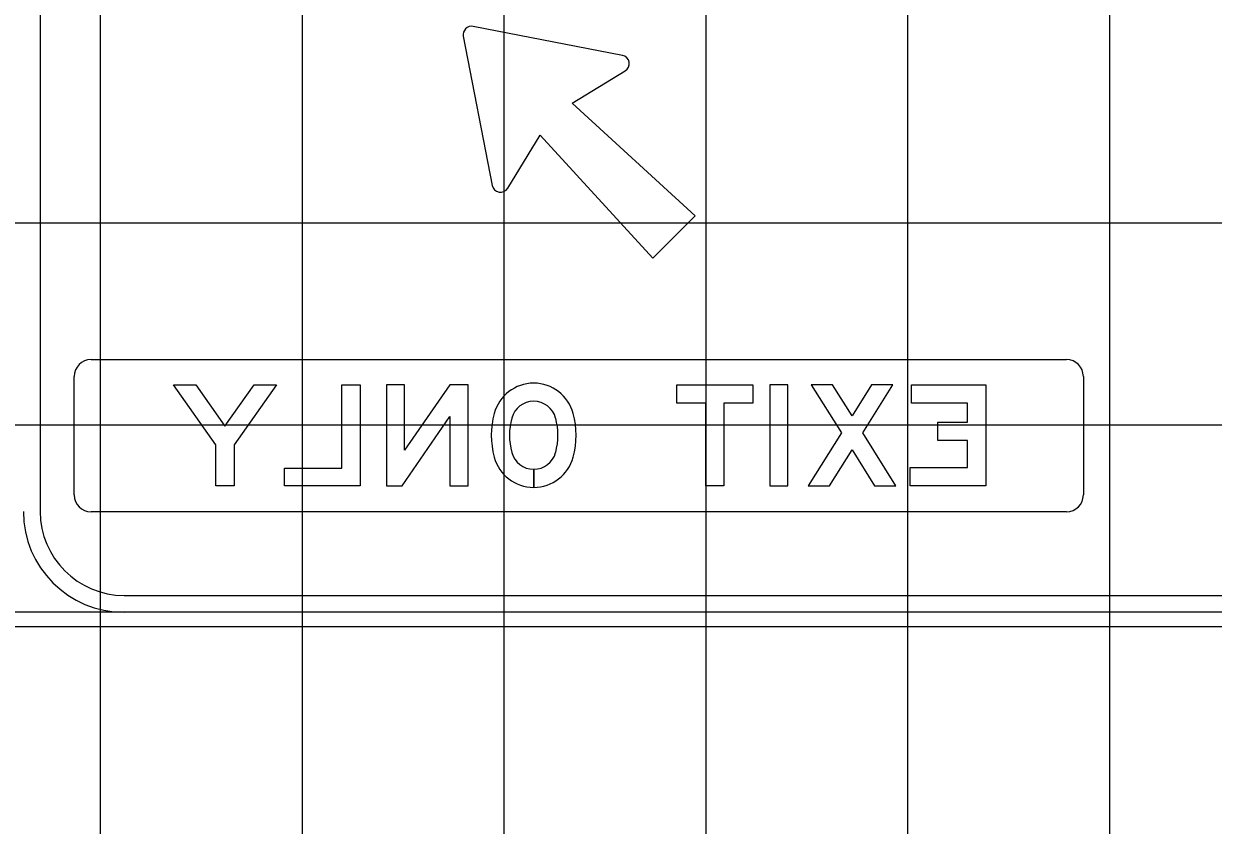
# Model space of a CAD drawing. Extents: x 2193008 to 2198143, y 1236112 to 1237864.
# Drawn here: x 2196685.95 to 2196697.73, y 1237201.07 to 1237209.02 of the extents above; entities that cross this region are included whole.
import ezdxf

# ---------------------------------------------------------------- set-up
doc = ezdxf.new("R2010")
doc.units = 0
for name, color, linetype in [('GSBWFILL', 7, 'Continuous'), ('GSCOLORFILL', 7, 'Continuous'), ('GSDIMS', 7, 'Continuous'), ('GSOUTLINE', 7, 'Continuous'), ('M-ROADS', 7, 'Continuous')]:
    doc.layers.add(name, color=color, linetype=linetype)

msp = doc.modelspace()

# ---------------------------------------------------------------- linework, layer by layer
at = {"layer": 'GSBWFILL'}
for p, q in [((2196690.999, 1237204.424), (2196690.999, 1237204.604)), ((2196690.999, 1237204.604), (2196690.999, 1237204.424))]:
    msp.add_line(p, q, dxfattribs=at)
for points in [[(2196691.878, 1237208.708), (2196690.399, 1237208.995)], [(2196690.301, 1237208.897), (2196690.588, 1237207.418)], [(2196690.741, 1237207.39), (2196691.063, 1237207.916), (2196692.178, 1237206.698), (2196692.598, 1237207.118), (2196691.38, 1237208.233), (2196691.906, 1237208.555)]]:
    msp.add_lwpolyline(points, dxfattribs=at)
for points in [[(2196687.849, 1237204.846), (2196687.429, 1237205.441), (2196687.649, 1237205.441), (2196687.939, 1237205.031), (2196688.229, 1237205.441), (2196688.449, 1237205.441), (2196688.029, 1237204.846), (2196688.029, 1237204.441), (2196687.849, 1237204.441)], [(2196688.529, 1237204.441), (2196688.529, 1237204.616), (2196689.099, 1237204.616), (2196689.099, 1237205.441), (2196689.279, 1237205.441), (2196689.279, 1237204.441)], [(2196689.539, 1237205.441), (2196689.539, 1237204.441), (2196689.694, 1237204.441), (2196690.169, 1237205.126), (2196690.169, 1237204.441), (2196690.349, 1237204.441), (2196690.349, 1237205.441), (2196690.168, 1237205.441), (2196689.719, 1237204.793), (2196689.719, 1237205.441)], [(2196693.169, 1237205.261), (2196692.884, 1237205.261), (2196692.884, 1237204.441), (2196692.704, 1237204.441), (2196692.704, 1237205.261), (2196692.419, 1237205.261), (2196692.419, 1237205.441), (2196693.169, 1237205.441)], [(2196693.519, 1237204.441), (2196693.519, 1237205.441), (2196693.339, 1237205.441), (2196693.339, 1237204.441)], [(2196693.931, 1237204.441), (2196694.154, 1237204.796), (2196694.376, 1237204.441), (2196694.589, 1237204.441), (2196694.26, 1237204.965), (2196694.559, 1237205.441), (2196694.346, 1237205.441), (2196694.154, 1237205.134), (2196693.961, 1237205.441), (2196693.749, 1237205.441), (2196694.048, 1237204.965), (2196693.719, 1237204.441)], [(2196694.729, 1237204.621), (2196695.299, 1237204.621), (2196695.299, 1237204.89), (2196695.004, 1237204.89), (2196695.004, 1237205.07), (2196695.299, 1237205.07), (2196695.299, 1237205.261), (2196694.744, 1237205.261), (2196694.744, 1237205.441), (2196695.479, 1237205.441), (2196695.479, 1237204.441), (2196694.729, 1237204.441)]]:
    msp.add_lwpolyline(points, close=True, dxfattribs=at)
for centre, radius, start, end in [((2196690.383, 1237208.913), 0.0834, 79.0223, 190.9777), ((2196691.863, 1237208.626), 0.0834, 301.4845, 79.0223), ((2196690.67, 1237207.434), 0.0834, 190.9777, 328.5155), ((2196690.999, 1237205.053), 0.405, 14.9618, 165.0382), ((2196690.999, 1237205.053), 0.225, 14.9618, 165.0382), ((2196691.419, 1237204.941), 0.84, 165.0382, 194.9618), ((2196691.419, 1237204.941), 0.66, 165.0382, 194.9618), ((2196690.579, 1237204.941), 0.66, 345.0382, 14.9618), ((2196690.579, 1237204.941), 0.84, 345.0382, 14.9618), ((2196690.999, 1237204.829), 0.225, 194.9618, 269.9873), ((2196690.999, 1237204.829), 0.225, 270, 345.0382), ((2196690.999, 1237204.829), 0.405, 194.9618, 269.9929), ((2196690.999, 1237204.829), 0.405, 270, 345.0382)]:
    msp.add_arc(centre, radius, start, end, dxfattribs=at)
at = {"layer": 'GSCOLORFILL'}
for p, q in [((2196686.108, 1237215.686), (2196686.108, 1237204.186)), ((2196686.612, 1237205.691), (2196696.279, 1237205.691)), ((2196686.446, 1237204.349), (2196686.446, 1237205.524)), ((2196696.446, 1237205.524), (2196696.446, 1237204.349)), ((2196690.999, 1237204.424), (2196690.999, 1237204.604)), ((2196690.999, 1237204.604), (2196690.999, 1237204.424)), ((2196696.279, 1237204.183), (2196686.612, 1237204.183)), ((2196686.941, 1237203.353), (2196706.94, 1237203.353)), ((2196706.94, 1237203.186), (2196686.941, 1237203.186))]:
    msp.add_line(p, q, dxfattribs=at)
for points in [[(2196691.878, 1237208.708), (2196690.399, 1237208.995)], [(2196690.301, 1237208.897), (2196690.588, 1237207.418)], [(2196690.741, 1237207.39), (2196691.063, 1237207.916), (2196692.178, 1237206.698), (2196692.598, 1237207.118), (2196691.38, 1237208.233), (2196691.906, 1237208.555)]]:
    msp.add_lwpolyline(points, dxfattribs=at)
for points in [[(2196687.849, 1237204.846), (2196687.429, 1237205.441), (2196687.649, 1237205.441), (2196687.939, 1237205.031), (2196688.229, 1237205.441), (2196688.449, 1237205.441), (2196688.029, 1237204.846), (2196688.029, 1237204.441), (2196687.849, 1237204.441)], [(2196688.529, 1237204.441), (2196688.529, 1237204.616), (2196689.099, 1237204.616), (2196689.099, 1237205.441), (2196689.279, 1237205.441), (2196689.279, 1237204.441)], [(2196689.539, 1237205.441), (2196689.539, 1237204.441), (2196689.694, 1237204.441), (2196690.169, 1237205.126), (2196690.169, 1237204.441), (2196690.349, 1237204.441), (2196690.349, 1237205.441), (2196690.168, 1237205.441), (2196689.719, 1237204.793), (2196689.719, 1237205.441)], [(2196693.169, 1237205.261), (2196692.884, 1237205.261), (2196692.884, 1237204.441), (2196692.704, 1237204.441), (2196692.704, 1237205.261), (2196692.419, 1237205.261), (2196692.419, 1237205.441), (2196693.169, 1237205.441)], [(2196693.519, 1237204.441), (2196693.519, 1237205.441), (2196693.339, 1237205.441), (2196693.339, 1237204.441)], [(2196693.931, 1237204.441), (2196694.154, 1237204.796), (2196694.376, 1237204.441), (2196694.589, 1237204.441), (2196694.26, 1237204.965), (2196694.559, 1237205.441), (2196694.346, 1237205.441), (2196694.154, 1237205.134), (2196693.961, 1237205.441), (2196693.749, 1237205.441), (2196694.048, 1237204.965), (2196693.719, 1237204.441)], [(2196694.729, 1237204.621), (2196695.299, 1237204.621), (2196695.299, 1237204.89), (2196695.004, 1237204.89), (2196695.004, 1237205.07), (2196695.299, 1237205.07), (2196695.299, 1237205.261), (2196694.744, 1237205.261), (2196694.744, 1237205.441), (2196695.479, 1237205.441), (2196695.479, 1237204.441), (2196694.729, 1237204.441)]]:
    msp.add_lwpolyline(points, close=True, dxfattribs=at)
for centre, radius, start, end in [((2196690.383, 1237208.913), 0.0834, 79.0223, 190.9777), ((2196691.863, 1237208.626), 0.0834, 301.4845, 79.0223), ((2196690.67, 1237207.434), 0.0834, 190.9777, 328.5155), ((2196686.612, 1237205.524), 0.167, 90, 180), ((2196696.279, 1237205.524), 0.167, 0, 90), ((2196690.999, 1237205.053), 0.405, 14.9618, 165.0382), ((2196690.999, 1237205.053), 0.225, 14.9618, 165.0382), ((2196691.419, 1237204.941), 0.84, 165.0382, 194.9618), ((2196691.419, 1237204.941), 0.66, 165.0382, 194.9618), ((2196690.579, 1237204.941), 0.66, 345.0382, 14.9618), ((2196690.579, 1237204.941), 0.84, 345.0382, 14.9618), ((2196690.999, 1237204.829), 0.225, 194.9618, 269.9873), ((2196690.999, 1237204.829), 0.225, 270, 345.0382), ((2196690.999, 1237204.829), 0.405, 194.9618, 269.9929), ((2196690.999, 1237204.829), 0.405, 270, 345.0382), ((2196686.612, 1237204.349), 0.167, 180, 270), ((2196696.279, 1237204.349), 0.167, 270, 0), ((2196686.941, 1237204.186), 1, 180, 270), ((2196686.941, 1237204.186), 0.833, 180, 270)]:
    msp.add_arc(centre, radius, start, end, dxfattribs=at)
at = {"layer": 'GSDIMS'}
msp.add_line((2196696.965, 1237203.186), (2196684.589, 1237203.186), dxfattribs=at)
at = {"layer": 'GSOUTLINE'}
for points in [[(2196691.878, 1237208.708), (2196690.399, 1237208.995)], [(2196690.301, 1237208.897), (2196690.588, 1237207.418)], [(2196690.741, 1237207.39), (2196691.063, 1237207.916), (2196692.178, 1237206.698), (2196692.598, 1237207.118), (2196691.38, 1237208.233), (2196691.906, 1237208.555)]]:
    msp.add_lwpolyline(points, dxfattribs=at)
for points in [[(2196687.849, 1237204.846), (2196687.429, 1237205.441), (2196687.649, 1237205.441), (2196687.939, 1237205.031), (2196688.229, 1237205.441), (2196688.449, 1237205.441), (2196688.029, 1237204.846), (2196688.029, 1237204.441), (2196687.849, 1237204.441)], [(2196688.529, 1237204.441), (2196688.529, 1237204.616), (2196689.099, 1237204.616), (2196689.099, 1237205.441), (2196689.279, 1237205.441), (2196689.279, 1237204.441)], [(2196689.539, 1237205.441), (2196689.539, 1237204.441), (2196689.694, 1237204.441), (2196690.169, 1237205.126), (2196690.169, 1237204.441), (2196690.349, 1237204.441), (2196690.349, 1237205.441), (2196690.168, 1237205.441), (2196689.719, 1237204.793), (2196689.719, 1237205.441)], [(2196693.169, 1237205.261), (2196692.884, 1237205.261), (2196692.884, 1237204.441), (2196692.704, 1237204.441), (2196692.704, 1237205.261), (2196692.419, 1237205.261), (2196692.419, 1237205.441), (2196693.169, 1237205.441)], [(2196693.519, 1237204.441), (2196693.519, 1237205.441), (2196693.339, 1237205.441), (2196693.339, 1237204.441)], [(2196693.931, 1237204.441), (2196694.154, 1237204.796), (2196694.376, 1237204.441), (2196694.589, 1237204.441), (2196694.26, 1237204.965), (2196694.559, 1237205.441), (2196694.346, 1237205.441), (2196694.154, 1237205.134), (2196693.961, 1237205.441), (2196693.749, 1237205.441), (2196694.048, 1237204.965), (2196693.719, 1237204.441)], [(2196694.729, 1237204.621), (2196695.299, 1237204.621), (2196695.299, 1237204.89), (2196695.004, 1237204.89), (2196695.004, 1237205.07), (2196695.299, 1237205.07), (2196695.299, 1237205.261), (2196694.744, 1237205.261), (2196694.744, 1237205.441), (2196695.479, 1237205.441), (2196695.479, 1237204.441), (2196694.729, 1237204.441)]]:
    msp.add_lwpolyline(points, close=True, dxfattribs=at)
for centre, radius, start, end in [((2196690.383, 1237208.913), 0.0834, 79.0223, 190.9777), ((2196691.863, 1237208.626), 0.0834, 301.4845, 79.0223), ((2196690.67, 1237207.434), 0.0834, 190.9777, 328.5155), ((2196690.999, 1237205.053), 0.405, 14.9618, 165.0382), ((2196690.999, 1237205.053), 0.225, 14.9618, 165.0382), ((2196691.419, 1237204.941), 0.84, 165.0382, 194.9618), ((2196691.419, 1237204.941), 0.66, 165.0382, 194.9618), ((2196690.579, 1237204.941), 0.66, 345.0382, 14.9618), ((2196690.579, 1237204.941), 0.84, 345.0382, 14.9618), ((2196690.999, 1237204.829), 0.225, 194.9618, 345.0382), ((2196690.999, 1237204.829), 0.405, 194.9618, 345.0382)]:
    msp.add_arc(centre, radius, start, end, dxfattribs=at)
at = {"layer": 'M-ROADS'}
for p, q in [((2196686.707, 1237153.046), (2196686.707, 1237223.046)), ((2196688.707, 1237153.046), (2196688.707, 1237223.046)), ((2196690.707, 1237153.046), (2196690.707, 1237223.046)), ((2196692.707, 1237153.046), (2196692.707, 1237223.046)), ((2196694.707, 1237153.046), (2196694.707, 1237223.046)), ((2196696.707, 1237153.046), (2196696.707, 1237223.046)), ((2196614.707, 1237207.046), (2196874.707, 1237207.046)), ((2196614.707, 1237205.046), (2196874.707, 1237205.046)), ((2196614.707, 1237203.046), (2196874.707, 1237203.046))]:
    msp.add_line(p, q, dxfattribs=at)

doc.saveas('drawing.dxf')
